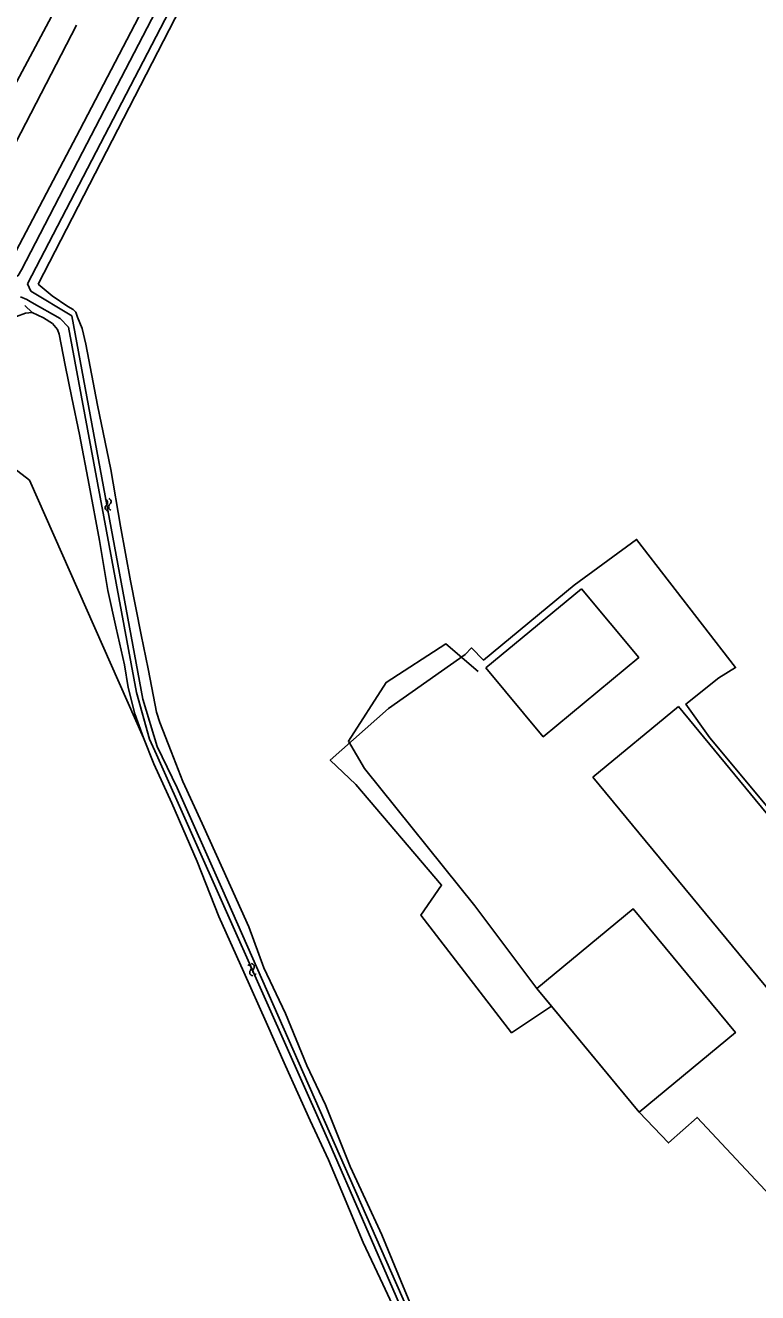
# Model space of a CAD drawing. Extents: x 135999 to 138000, y 396000 to 398501.
# Drawn here: x 136435.4 to 136528.3, y 397991.8 to 398152.8 of the extents above; entities that cross this region are included whole.
import ezdxf

# ---------------------------------------------------------------- set-up
doc = ezdxf.new("R2010")
doc.units = 0
for name, color, linetype in [('gg-afsc-draadraster', 7, 'Continuous'), ('gg-afsc-lijn draadraster', 7, 'Continuous'), ('gg-aspt-spoorlijn', 7, 'Continuous'), ('gg-bbg-gedigitaliseerde bijgebouw', 7, 'Continuous'), ('gg-knt-bronhoudergrens', 7, 'Continuous'), ('gg-kntw-bovenkant insteek waterloop', 7, 'Continuous'), ('gg-kntw-waterlijn', 7, 'Continuous'), ('gt-grn-vlakafsluiter', 7, 'Continuous'), ('gt-symb-watersymbool', 7, 'Continuous'), ('gx-grn-BAG pand plantopografie verbouwing', 7, 'Continuous'), ('gx-grn-maaiveld', 7, 'Continuous')]:
    doc.layers.add(name, color=color, linetype=linetype)

# ---------------------------------------------------------------- blocks, each defined once
blk = doc.blocks.new('gt0-WA')
at = {"layer": 'gt-symb-watersymbool'}
for centre, start, end in [((-0.32, 0.02), 28.0725, 151.9275), ((0.43, 0.42), 208.0725, 331.9275), ((-0.32, -0.43), 28.0725, 151.9275), ((0.43, -0.03), 208.0725, 331.9275)]:
    blk.add_arc(centre, 0.425, start, end, dxfattribs=at)

msp = doc.modelspace()

# ---------------------------------------------------------------- linework, layer by layer
at = {"layer": 'gg-afsc-draadraster'}
msp.add_lwpolyline([(136535.04, 397962.26), (136552.22, 397984.2), (136530.53, 398003.52), (136520.61, 398014.1), (136517, 398010.87), (136513.24, 398014.78)], dxfattribs=at)
at = {"layer": 'gg-afsc-lijn draadraster'}
for points in [[(136500.27, 398030.49), (136492.39, 398040.99), (136478.4, 398058.42), (136476.37, 398061.87), (136481.14, 398069.35), (136488.73, 398074.23), (136492.82, 398070.72)], [(136535.04, 397962.26), (136552.22, 397984.2), (136530.53, 398003.52), (136520.61, 398014.1), (136517, 398010.87), (136513.24, 398014.78)]]:
    msp.add_lwpolyline(points, dxfattribs=at)
at = {"layer": 'gg-aspt-spoorlijn'}
msp.add_lwpolyline([(136216.08, 397713.79), (136340.18, 397962.79), (136364.15, 398010.69), (136387.84, 398057.49), (136411.9, 398103.57), (136420.04, 398118.99), (136460.63, 398195.18), (136506.9, 398282.49), (136527.93, 398321.6)], dxfattribs=at)
at = {"layer": 'gg-bbg-gedigitaliseerde bijgebouw'}
for p, q in [((136505.94, 398081.25), (136493.82, 398071.18)), ((136507.4, 398057.33), (136518.24, 398066.27)), ((136518.24, 398066.27), (136546.8, 398031.64))]:
    msp.add_line(p, q, dxfattribs=at)
for points in [[(136493.82, 398071.18), (136501.08, 398062.44), (136513.2, 398072.52), (136505.94, 398081.25)], [(136546.8, 398031.64), (136535.97, 398022.7), (136507.4, 398057.33)], [(136500.27, 398030.49), (136512.5, 398040.59), (136525.48, 398024.88), (136513.24, 398014.78)]]:
    msp.add_lwpolyline(points, dxfattribs=at)
at = {"layer": 'gg-knt-bronhoudergrens'}
msp.add_line((136435.88, 398095.03), (136450.35, 398062.29), dxfattribs=at)
at = {"layer": 'gg-kntw-bovenkant insteek waterloop'}
msp.add_line((136471.45, 398186.95), (136437, 398119.93), dxfattribs=at)
at = {"layer": 'gg-kntw-waterlijn'}
msp.add_lwpolyline([(136433.27, 398120.86), (136433.9, 398120.77), (136434.46, 398121.02), (136434.86, 398121.75), (136442.63, 398136.71), (136460.7, 398171.51), (136496.23, 398239.92), (136512.8, 398271.82), (136550.06, 398343.57), (136576.67, 398394.04), (136604.32, 398447.55), (136605.25, 398448.2), (136606.02, 398447.67)], dxfattribs=at)
at = {"layer": 'gt-grn-vlakafsluiter'}
msp.add_lwpolyline([(136422.65, 398098.47), (136425.45, 398105.96), (136426.07, 398107.96), (136427.46, 398110.75), (136428.58, 398112.48), (136430.15, 398114.05), (136431.91, 398114.99), (136435.38, 398116.24), (136436.24, 398116.33)], dxfattribs=at)
at = {"layer": 'gx-grn-BAG pand plantopografie verbouwing'}
msp.add_line((136513.24, 398014.78), (136500.27, 398030.49), dxfattribs=at)
at = {"layer": 'gx-grn-maaiveld'}
for p, q in [((136435.3, 398117.23), (136436.24, 398116.33)), ((136502.12, 398028.25), (136500.27, 398030.49)), ((136513.24, 398014.78), (136502.12, 398028.25))]:
    msp.add_line(p, q, dxfattribs=at)
for points in [[(136604.5, 398450.73), (136603.2, 398450.09), (136602.58, 398448.92), (136601.3, 398446.7), (136599.31, 398442.22), (136589.37, 398422.84), (136582.15, 398409.16), (136572.32, 398390.21), (136562.05, 398370.78), (136545.28, 398339.71), (136537.59, 398324.32), (136532.15, 398312.69), (136523.5, 398296.05), (136513.12, 398275.25), (136496.88, 398244.91), (136488.3, 398227.28), (136481.27, 398213.38), (136467.5, 398187.9), (136458.72, 398171.1), (136442.27, 398139.54), (136433.34, 398122.56)], [(136606.02, 398447.67), (136604.91, 398444.85), (136595.18, 398426.84), (136582.37, 398401.65), (136551.63, 398342.6), (136530.21, 398300.63), (136514.05, 398269.86), (136493.68, 398230.68), (136476.24, 398197.14), (136459.59, 398166.09), (136435.62, 398119.99)], [(136430.9, 398131.68), (136441.86, 398152.82)], [(136435.62, 398119.99), (136436.06, 398119.05), (136441.28, 398115.89), (136450.29, 398067.22), (136452.11, 398061.22), (136454.64, 398055.96), (136460.26, 398043.3), (136488.37, 397979.5), (136495.63, 397962.49), (136501.17, 397950.41), (136504.33, 397944.56), (136506.36, 397941.5), (136509.78, 397937.44), (136512.83, 397934.51)], [(136437, 398119.93), (136438.75, 398118.43), (136440.76, 398117.1), (136441.43, 398116.71), (136441.76, 398116.36), (136442, 398115.75), (136442.56, 398114.3), (136443.05, 398112.32), (136444.51, 398104.57), (136446.21, 398096.38), (136447.44, 398089.18), (136448.72, 398082.26), (136450.05, 398075.4), (136450.95, 398071.07), (136451.61, 398067.58), (136452.01, 398065.58), (136452.42, 398064.26), (136453.89, 398060.57), (136455.36, 398056.78), (136457.82, 398051.41), (136460.42, 398045.61), (136463.71, 398038.3), (136465.62, 398033.08), (136468.37, 398027.29), (136471.07, 398020.68), (136473.45, 398015.7), (136476.58, 398007.87), (136478.51, 398003.67), (136480.59, 397999.17), (136483.53, 397992.13), (136486.65, 397984.62)], [(136434.76, 398118.34), (136435.55, 398118), (136436.18, 398117.59)], [(136511.88, 397933.05), (136507.24, 397938.5), (136504.8, 397942.41), (136500.63, 397949.94), (136490.96, 397971.69), (136473.89, 398011.02), (136452, 398060.2), (136451.14, 398062.14), (136449.46, 398068.06), (136445.31, 398090.37), (136440.84, 398114.47), (136439.78, 398115.59), (136436.18, 398117.59)], [(136444.94, 398086.35), (136444.77, 398087.37), (136443.45, 398094.38), (136442.24, 398100.83), (136441.28, 398105.5), (136440.41, 398109.65), (136439.66, 398113.58), (136439.43, 398114.16), (136438.81, 398114.95), (136437.67, 398115.67), (136436.24, 398116.33)], [(136286.18, 397822.33), (136300.03, 397848.63), (136317.52, 397884.87), (136424.11, 398098.48), (136426.21, 398099.87), (136429.4, 398100), (136435.88, 398095.03)], [(136502.12, 398028.25), (136497.07, 398024.86), (136485.56, 398039.78), (136488.18, 398043.59), (136477.3, 398056.37), (136474.05, 398059.46), (136481.43, 398066.05), (136491.19, 398072.88), (136492, 398073.72), (136493.49, 398072.18), (136504.99, 398081.7), (136512.93, 398087.52), (136525.49, 398071.24), (136523.38, 398069.92), (136519.2, 398066.59), (136522.23, 398062.32), (136547.06, 398032.49)], [(136444.94, 398086.35), (136445.85, 398081.01), (136446.87, 398076.26), (136447.94, 398071.6), (136448.43, 398068.72), (136449.27, 398065.37), (136449.82, 398063.85), (136450.35, 398062.29)], [(136450.35, 398062.29), (136451.69, 398059), (136453.97, 398054.01), (136457.16, 398046.61), (136459.93, 398039.62), (136463.08, 398032.56), (136465.93, 398026.2), (136468.36, 398020.64), (136471.51, 398013.71), (136473.84, 398008.73), (136475.54, 398004.7), (136478.22, 397998.22), (136480.73, 397992.94), (136483.96, 397986.04), (136486.69, 397979.91), (136489.63, 397972.97), (136492.8, 397965.32), (136495.1, 397959.8), (136498.3, 397953.15), (136500.6, 397948.13), (136503.15, 397943.28), (136505.74, 397938.91), (136507.66, 397936.03), (136511.12, 397931.89)]]:
    msp.add_lwpolyline(points, dxfattribs=at)

# ---------------------------------------------------------------- block references
at = {"layer": 'gt-symb-watersymbool'}
for p, rotation in [((136445.86, 398091.98), -78.75747429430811), ((136464.11, 398032.92), -66.22952419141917)]:
    msp.add_blockref('gt0-WA', p, dxfattribs=dict(at, rotation=rotation))

doc.saveas('drawing.dxf')
